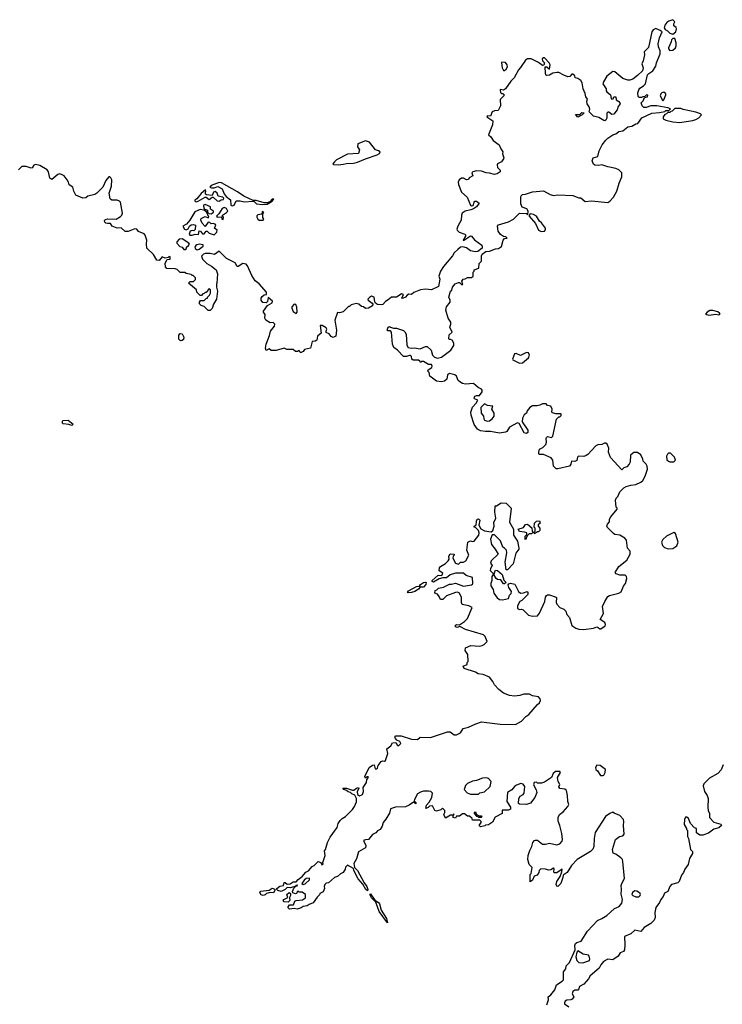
# Model space of a CAD drawing. Extents: x 2106670 to 2323771, y 35271 to 224896.
# Tile 309 of 419: x 2259063 to 2266079, y 125569 to 135407. Entities that reach past the tile are written whole.
import ezdxf

# ---------------------------------------------------------------- set-up
doc = ezdxf.new("R2010")
doc.units = 0

msp = doc.modelspace()

# ---------------------------------------------------------------- linework, layer by layer
at = {"layer": '0CON20XD'}
for points in [[(2265585, 135262.5), (2265614.1, 135285.9), (2265622.5, 135315), (2265619.2, 135329.2), (2265596.4, 135346.4), (2265593.8, 135365), (2265603.3, 135385), (2265585, 135406.7), (2265545, 135393.3), (2265525, 135380), (2265505, 135352.5), (2265497.5, 135325), (2265507.5, 135307.5), (2265532.5, 135295), (2265555, 135272.5), (2265585, 135262.5)], [(2265195, 131082.5), (2265163, 131057), (2265157.5, 130985), (2265150, 130965), (2265125, 130940), (2265095, 130930), (2265075, 130910), (2264963.8, 131033.8), (2264943.3, 131085), (2264947, 131127), (2264930, 131165), (2264917, 131177), (2264903.6, 131176.4), (2264875, 131162.5), (2264835, 131157.5), (2264815, 131147.5), (2264735, 131062.5), (2264718.3, 131051.7), (2264695, 131043.8), (2264643.9, 131046.1), (2264633.3, 131035), (2264625, 131002.5), (2264605, 130993.3), (2264572.5, 130995), (2264567.5, 130965), (2264553.6, 130946.4), (2264435, 130918.8), (2264420.5, 130920.5), (2264393.3, 130945), (2264386, 131006), (2264370, 131030), (2264295, 131063.3), (2264255, 131062.5), (2264248.3, 131068.3), (2264246.7, 131085), (2264254.3, 131115.7), (2264288.2, 131131.8), (2264318.3, 131161.7), (2264323.3, 131185), (2264319.3, 131220.7), (2264325, 131232.5), (2264335, 131242.5), (2264375, 131232.5), (2264386.1, 131243.9), (2264422.5, 131415), (2264445, 131440), (2264455, 131440), (2264468.3, 131451.7), (2264470, 131465), (2264465, 131470), (2264415, 131467.5), (2264385, 131477.5), (2264377.5, 131485), (2264381.2, 131515), (2264366, 131546), (2264335, 131553.3), (2264320, 131570), (2264285, 131570), (2264257.5, 131555), (2264229.7, 131549.7), (2264185, 131547.5), (2264158, 131532), (2264130.9, 131499.1), (2264123.3, 131475), (2264100.2, 131459.8), (2264082.5, 131425), (2264079.2, 131389.2), (2264138.1, 131305), (2264136.2, 131283.8), (2264125, 131271.4), (2264098.9, 131278.9), (2264051.2, 131371.2), (2264035, 131380), (2263953.1, 131336.9), (2263927.5, 131292.5), (2263915, 131284.4), (2263855, 131276.7), (2263765, 131293.5), (2263715, 131290.9), (2263665, 131298.5), (2263635.4, 131315.4), (2263602, 131362), (2263571.1, 131455), (2263568.5, 131485), (2263585.3, 131534.7), (2263621.2, 131575), (2263637.5, 131605), (2263605, 131617.5), (2263600, 131625), (2263606.4, 131643.6), (2263625, 131652.5), (2263655, 131652.5), (2263680.7, 131689.3), (2263682.5, 131705), (2263675, 131716.2), (2263640.8, 131730.8), (2263595, 131772.5), (2263515, 131765.8), (2263485, 131771.2), (2263456.8, 131786.8), (2263442.5, 131802.5), (2263425.8, 131845.8), (2263407, 131857), (2263355, 131871.1), (2263333.3, 131856.7), (2263328, 131815), (2263305, 131796.7), (2263275, 131788.8), (2263224.1, 131794.1), (2263160, 131845), (2263151.7, 131881.7), (2263140, 131895), (2263141.7, 131908.3), (2263178.3, 131931.7), (2263182.5, 131945), (2263175, 131960), (2263145, 131962.5), (2263095, 131990.8), (2263080, 131990), (2263065, 131980), (2263060, 131995), (2263045, 132004.2), (2262992.5, 132005), (2262978.8, 132015), (2262975, 132040), (2262965, 132050), (2262955, 132052.5), (2262925, 132040.8), (2262895, 132042.9), (2262835.4, 132105.4), (2262800.7, 132130.7), (2262784.4, 132165), (2262776.2, 132286.2), (2262765, 132296.7), (2262738.3, 132298.3), (2262732.5, 132305), (2262741.2, 132335), (2262755, 132342.5), (2262765, 132333.3), (2262795, 132323.3), (2262825, 132323.3), (2262895, 132300), (2262909.5, 132289.5), (2262922.5, 132265), (2262930, 132155), (2262942.2, 132132.2), (2262973.2, 132123.2), (2263005, 132127.1), (2263060.9, 132119.1), (2263115, 132142.5), (2263130.5, 132140.5), (2263172, 132105), (2263185, 132053.3), (2263203.8, 132035), (2263235, 132025.8), (2263276.7, 132035), (2263367.5, 132105), (2263397, 132153), (2263396.7, 132175), (2263380, 132205), (2263365, 132212.5), (2263355, 132210), (2263348.3, 132218.3), (2263350.8, 132259.2), (2263382.5, 132285), (2263356.7, 132335), (2263369.2, 132365), (2263367.5, 132385), (2263340, 132425), (2263317.5, 132505), (2263323.9, 132536.1), (2263360, 132585), (2263360, 132605), (2263348.8, 132635), (2263366.4, 132693.6), (2263377.5, 132705), (2263383.3, 132735), (2263411.7, 132768.3), (2263445, 132782.5), (2263455, 132782.5), (2263475, 132762.5), (2263488.3, 132761.7), (2263477.5, 132795), (2263490, 132815), (2263511.7, 132818.3), (2263535, 132832.5), (2263575, 132830), (2263590, 132845), (2263590, 132885), (2263600, 132895), (2263601.7, 132908.3), (2263646.2, 132925), (2263650, 132970), (2263673.3, 132995), (2263673.9, 133046.1), (2263682.5, 133065), (2263718.3, 133091.7), (2263755, 133093.3), (2263815, 133116.7), (2263845, 133120), (2263875, 133140), (2263890, 133205), (2263905, 133220), (2263930, 133225), (2263918.3, 133238.3), (2263895, 133240), (2263865, 133260), (2263842.5, 133295), (2263833.3, 133345), (2263845, 133356.7), (2263945, 133386.7), (2263992.5, 133415), (2264055, 133472.5), (2264125, 133470), (2264138.3, 133461.7), (2264140, 133495), (2264126.4, 133516.4), (2264080, 133535), (2264068.3, 133568.3), (2264067, 133633), (2264071.7, 133648.3), (2264085, 133660), (2264115, 133662.5), (2264182.3, 133687.7), (2264295, 133696), (2264360.5, 133660.5), (2264395, 133651.2), (2264435, 133656.7), (2264585, 133650), (2264645, 133626.7), (2264665, 133626.7), (2264708.8, 133588.8), (2264773.6, 133596.4), (2264935, 133580), (2264955, 133592.5), (2264992.5, 133635), (2265027, 133693), (2265050, 133775), (2265076.7, 133835), (2265076.7, 133875), (2265046.7, 133905), (2265015, 133919.2), (2264935.9, 133935.9), (2264875, 133956.7), (2264845, 133948.8), (2264805, 133953.3), (2264793.9, 133963.9), (2264780, 133995), (2264790, 134025), (2264835, 134040), (2264850, 134095), (2264878, 134155), (2264916, 134204), (2264935.9, 134224.1), (2264985, 134256.7), (2265015, 134266.7), (2265045, 134290), (2265085, 134297.5), (2265135, 134336.2), (2265175, 134343.3), (2265215, 134367.5), (2265235, 134370), (2265275, 134426.7), (2265375, 134473.3), (2265451.7, 134478.3), (2265505, 134490), (2265515, 134500), (2265545, 134500), (2265560, 134515), (2265535, 134527.5), (2265425, 134547.5), (2265365, 134547.5), (2265319.3, 134530.7), (2265295, 134530), (2265277.5, 134545), (2265270, 134575), (2265290, 134595), (2265301.7, 134628.3), (2265332.5, 134635), (2265335, 134652.5), (2265322.5, 134655), (2265305, 134640), (2265285, 134637.5), (2265271.7, 134628.3), (2265248.3, 134628.3), (2265238.3, 134638.3), (2265236.7, 134675), (2265245, 134707.5), (2265255, 134722.5), (2265292.5, 134745), (2265312.5, 134765), (2265333.3, 134855), (2265345, 134870), (2265383.9, 134896.1), (2265416.1, 134943.9), (2265422.5, 134975), (2265457.5, 135065), (2265460, 135095), (2265442.5, 135135), (2265440, 135165), (2265452.5, 135225), (2265477.5, 135285), (2265459.5, 135299.5), (2265415, 135317.1), (2265388.1, 135305), (2265374.4, 135284.4), (2265340.9, 135129.1), (2265299.5, 135085), (2265302.5, 135055), (2265290, 134995), (2265274.2, 134965.8), (2265287.5, 134925), (2265283.3, 134895), (2265232.3, 134847.7), (2265185, 134813.8), (2265155, 134801.2), (2265135, 134801.2), (2265085, 134818), (2265006, 134885), (2264985, 134890), (2264927, 134843), (2264893.3, 134785), (2264887.5, 134765), (2264920, 134715), (2264918.8, 134695), (2264924.3, 134684.3), (2264963.8, 134655), (2264969.7, 134619.7), (2264975, 134614.2), (2264990, 134615), (2264995, 134637.5), (2265015, 134636.7), (2265017.5, 134605), (2265045, 134590), (2265056.2, 134575), (2265058.8, 134565), (2265039.1, 134540.9), (2265027.6, 134505), (2264996.7, 134463.3), (2264975, 134460.5), (2264945, 134484.2), (2264935, 134484), (2264927.1, 134472.9), (2264926.2, 134423.8), (2264915, 134403.8), (2264905, 134396.2), (2264895, 134398), (2264845, 134431.1), (2264794.3, 134444.3), (2264750.8, 134485), (2264756, 134514), (2264750.6, 134535), (2264728.8, 134565), (2264726.4, 134593.6), (2264731.7, 134611.7), (2264716.7, 134635), (2264710.5, 134670.5), (2264688.8, 134715), (2264680.8, 134775), (2264665, 134798.8), (2264637.9, 134817.9), (2264610, 134825), (2264606, 134845), (2264585, 134861.4), (2264575, 134862), (2264555, 134837.5), (2264535, 134836.2), (2264495, 134850.8), (2264447.8, 134877.8), (2264425, 134880), (2264386.1, 134873.9), (2264355, 134853.3), (2264325, 134847.5), (2264317.5, 134855), (2264313.9, 134873.9), (2264310, 134935), (2264327, 134937), (2264355, 134912.5), (2264360, 134955), (2264350, 134975), (2264305, 135025.8), (2264292.5, 135025), (2264278.8, 135015), (2264283.3, 134995), (2264302.5, 134975), (2264298.3, 134951.7), (2264285, 134947.5), (2264245, 134980), (2264170, 135015), (2264135, 135016.7), (2264115, 135002.5), (2264065, 134927.5), (2264042.5, 134905), (2264001.2, 134825), (2263968.3, 134791.7), (2263913.9, 134716.1), (2263895, 134702.5), (2263865, 134710), (2263860, 134705), (2263865, 134680), (2263875, 134670), (2263888.3, 134668.3), (2263900, 134655), (2263897.5, 134645), (2263861.7, 134608.3), (2263863.3, 134546.7), (2263853.6, 134526.4), (2263840.7, 134499.3), (2263805, 134497.1), (2263782, 134485), (2263765.8, 134444.2), (2263733.6, 134446.4), (2263726.7, 134435), (2263786.7, 134395), (2263783.3, 134355), (2263746, 134255), (2263768.8, 134235), (2263790.5, 134200.5), (2263851.8, 134155), (2263866.6, 134116.6), (2263887.5, 134085), (2263884, 134065), (2263896.4, 134026.4), (2263893.3, 134015), (2263875, 133987.5), (2263835, 133967.5), (2263830, 133955), (2263835, 133930), (2263861.7, 133901.7), (2263860, 133885), (2263830, 133865), (2263805, 133861.2), (2263755, 133874), (2263720, 133875), (2263675, 133893.3), (2263625, 133896.7), (2263587.5, 133885), (2263576.7, 133875), (2263587.5, 133845), (2263552.5, 133825), (2263545, 133810), (2263525, 133807.5), (2263495, 133822.5), (2263475, 133822.5), (2263452.5, 133805), (2263442.5, 133785), (2263445, 133760), (2263474.1, 133684.1), (2263530, 133635), (2263565, 133552.5), (2263575, 133546.7), (2263590, 133550), (2263600, 133585), (2263607.7, 133592.3), (2263625, 133592), (2263652.5, 133575), (2263625, 133538), (2263595, 133517.5), (2263568.3, 133508.3)], [(2265555, 135097.5), (2265585, 135102.5), (2265610, 135125), (2265617.5, 135145), (2265617.5, 135175), (2265605, 135220), (2265585, 135220), (2265570, 135205), (2265567.5, 135185), (2265540, 135125), (2265540, 135115), (2265555, 135097.5)], [(2263905, 134900), (2263919.3, 134910.7), (2263932.5, 134935), (2263930, 134955), (2263915, 134978.8), (2263878.3, 134981.7), (2263873.6, 134976.4), (2263880, 134925), (2263895, 134900), (2263905, 134900)], [(2265485, 134597.5), (2265495, 134607.5), (2265516.2, 134655), (2265515.8, 134665.8), (2265495, 134681.2), (2265475, 134676.2), (2265464, 134665), (2265458.8, 134645), (2265485, 134597.5)], [(2264635, 134433.3), (2264611.7, 134458.3), (2264655, 134460), (2264675, 134480), (2264700, 134475), (2264680, 134455), (2264635, 134433.3)], [(2265655, 134380), (2265675, 134383.3), (2265785, 134400), (2265815, 134410), (2265843, 134427), (2265870, 134455), (2265860, 134465), (2265815, 134483.3), (2265688.3, 134508.3), (2265665, 134520), (2265605, 134520), (2265578.3, 134491.7), (2265565, 134490), (2265555, 134480), (2265535, 134480), (2265520, 134465), (2265505, 134460), (2265490, 134435), (2265490, 134415), (2265513.6, 134403.6), (2265585, 134387.5), (2265655, 134380)], [(2262243.6, 133956.4), (2262295, 133963.8), (2262325, 133971.2), (2262397.7, 133972.3), (2262435, 133982), (2262515, 134017.5), (2262632.5, 134055), (2262655, 134070), (2262661.2, 134085), (2262645, 134097.5), (2262616.1, 134106.1), (2262555, 134183.3), (2262515, 134196), (2262438.8, 134165), (2262437.1, 134135), (2262457.5, 134105), (2262445, 134070), (2262335, 134063.3), (2262226.7, 134005), (2262206.7, 133985), (2262190, 133965), (2262198.3, 133958.3), (2262243.6, 133956.4)], [(2263568.3, 133508.3), (2263510, 133495), (2263482.5, 133475), (2263473.3, 133455), (2263470, 133405), (2263436.7, 133345), (2263427.5, 133315), (2263430, 133305), (2263452.5, 133285), (2263507.5, 133265), (2263516.1, 133256.1), (2263516, 133244), (2263492.5, 133205), (2263495, 133200), (2263555, 133241.2), (2263565, 133246.7), (2263573.6, 133243.6), (2263605, 133206.7), (2263677.5, 133155), (2263682.5, 133145), (2263680, 133125), (2263638.7, 133091.3), (2263615, 133086.7), (2263565, 133096.2), (2263525, 133128), (2263487.7, 133137.7), (2263465, 133132.5), (2263438.3, 133111.7), (2263402.5, 133077.5), (2263385, 133048), (2263295, 132940), (2263266.7, 132895), (2263247.5, 132845), (2263257.5, 132815), (2263245, 132742.5), (2263175, 132707.5), (2263115, 132713.3), (2263065, 132706), (2263000, 132680), (2262975, 132662.5), (2262950, 132665), (2262932.5, 132655), (2262916.7, 132633.3), (2262885, 132620), (2262880, 132625), (2262895, 132660), (2262875, 132666.7), (2262861.7, 132658.3), (2262825, 132633.3), (2262775, 132633.3), (2262743.6, 132606.4), (2262715, 132592.5), (2262688.3, 132561.7), (2262675, 132557.5), (2262635, 132561.2), (2262615.7, 132575.7), (2262608, 132588), (2262603.3, 132633.3), (2262575, 132643.1), (2262555, 132632.5), (2262540.8, 132615), (2262541.2, 132605), (2262583.3, 132575), (2262588.8, 132565), (2262586.7, 132546.7), (2262545, 132523.8), (2262515, 132520), (2262497, 132537), (2262475, 132540), (2262450, 132565), (2262425, 132572.5), (2262373, 132557), (2262355, 132540), (2262345, 132540), (2262293.6, 132486.4), (2262255, 132477.5), (2262235, 132480), (2262211.2, 132405), (2262226.7, 132305), (2262220, 132245), (2262195, 132232.5), (2262175, 132240), (2262155, 132266.7), (2262125, 132280), (2262122.5, 132295), (2262131.2, 132315), (2262125, 132327.5), (2262085, 132352.5), (2262065, 132350), (2262072.5, 132275), (2262036.4, 132243.6), (2262030, 132205), (2262015, 132193.3), (2261985, 132192.5), (2261965.6, 132124.4), (2261908.3, 132111.7), (2261895, 132092.5), (2261875, 132080), (2261865, 132080), (2261855, 132100), (2261837.5, 132092.5), (2261817, 132093), (2261792.5, 132112.5), (2261732.3, 132112.3), (2261705, 132123.3), (2261625, 132102.5), (2261575, 132100), (2261555, 132117.5), (2261523, 132103), (2261517.5, 132125), (2261523.3, 132165), (2261559.3, 132250.7), (2261566.2, 132295), (2261607.5, 132345), (2261610, 132365), (2261595, 132380), (2261565, 132377.5), (2261520, 132405), (2261511.2, 132425), (2261515, 132460), (2261496.7, 132485), (2261496.2, 132495), (2261538, 132552), (2261583, 132577), (2261587.5, 132595), (2261545, 132630), (2261537.7, 132592.3), (2261525, 132578), (2261491.1, 132581.1), (2261473.3, 132605), (2261474.5, 132625.5), (2261485, 132641.2), (2261505, 132656.7), (2261528.3, 132661.7), (2261527.5, 132685), (2261455, 132766.7), (2261415, 132797.5), (2261382.3, 132852.3), (2261338.3, 132948.3), (2261325, 132962.5), (2261290.7, 132969.3), (2261245, 132940), (2261235, 132940), (2261216.4, 132976.4), (2261129.3, 133019.3), (2261055, 133092.5), (2261009.3, 133060.7), (2260965, 133070), (2260915, 133070), (2260900, 133065), (2260880, 133045), (2260890, 133015), (2260932.3, 132972.3), (2260980, 132945), (2261025, 132907.5), (2261037.5, 132867.5), (2261032.5, 132775), (2261027.5, 132765), (2261027.5, 132735), (2261037.5, 132695), (2261027, 132613), (2260997.5, 132565), (2260985, 132520), (2260965, 132500), (2260945, 132500), (2260905, 132540), (2260875, 132550), (2260858.3, 132568.3), (2260857.5, 132585), (2260868.3, 132601.7), (2260905, 132600), (2260925, 132620), (2260940, 132625), (2260940, 132635), (2260960, 132655), (2260967.5, 132675), (2260967, 132707), (2260955, 132720), (2260925, 132680), (2260915, 132680), (2260905, 132670), (2260891.7, 132668.3), (2260878.3, 132651.7), (2260865, 132650), (2260833, 132683), (2260828.3, 132708.3), (2260750, 132775), (2260765, 132790), (2260798.3, 132791.7), (2260818.3, 132811.7), (2260818.3, 132828.3), (2260795, 132850), (2260785, 132850), (2260775, 132860), (2260725, 132870), (2260711.7, 132881.7), (2260665, 132880), (2260635, 132910), (2260615, 132917.5), (2260531.7, 132921.7), (2260518.3, 132938.3), (2260517.5, 132975), (2260535, 133010), (2260566.4, 133013.6), (2260566.4, 133036.4), (2260555, 133040), (2260545, 133030), (2260515, 133022.5), (2260485, 133037.5), (2260455, 133000), (2260433.6, 133003.6), (2260399.3, 133059.3), (2260332.5, 133125), (2260328, 133165), (2260331.9, 133205), (2260317.1, 133255), (2260305, 133266.9), (2260250.3, 133290.3), (2260232.5, 133315), (2260211.7, 133318.3), (2260145, 133292), (2260115, 133290.8), (2260075, 133327.5), (2260035, 133322.5), (2259987.5, 133345), (2259969.5, 133369.5), (2259940.7, 133369.3), (2259923.9, 133373.9), (2259913.3, 133385), (2259910.7, 133399.3), (2259919.3, 133410.7), (2259945, 133418), (2260025, 133413.8), (2260070.9, 133439.1), (2260084, 133455), (2260090, 133475), (2260070, 133585), (2260060, 133595), (2260035, 133602.5), (2259985, 133602.5), (2259967.5, 133617.5), (2259956.7, 133675), (2259980.8, 133745), (2259982, 133805), (2259975, 133827.5), (2259965, 133837.5), (2259955, 133836.7), (2259925, 133800), (2259895, 133733.3), (2259835, 133672.5), (2259815, 133660), (2259745, 133642.5), (2259725, 133627.5), (2259695, 133624.2), (2259622.5, 133655), (2259602.5, 133695), (2259592.5, 133735), (2259557, 133757), (2259550, 133785), (2259537.5, 133805), (2259506.7, 133845), (2259487.7, 133857.7), (2259465, 133866.2), (2259445, 133858.8), (2259385, 133810), (2259365, 133822.5), (2259350, 133885), (2259336.7, 133905), (2259265, 133948.8), (2259220.7, 133959.3), (2259205, 133953.3), (2259186.7, 133925), (2259177.5, 133922.5), (2259128.3, 133938.3), (2259085, 133940), (2259052, 133905)], [(2260825, 133587.5), (2260847, 133593), (2260915, 133632.5), (2260925, 133632.5), (2260955, 133611.2), (2260985, 133632.5), (2260995, 133633.3), (2261035, 133596.7), (2261055, 133593.3), (2261075, 133606.2), (2261099.3, 133610.7), (2261102.5, 133625), (2261092.5, 133635), (2261046.7, 133645), (2261036.2, 133675), (2261015, 133688.8), (2260997.5, 133685), (2260985, 133650), (2260928.3, 133658.3), (2260920, 133665), (2260917.5, 133685), (2260922.5, 133695), (2260917.5, 133707.5), (2260875, 133668.8), (2260832.7, 133617.3), (2260813.3, 133605), (2260812.5, 133595), (2260825, 133587.5)], [(2261185, 133546.7), (2261205, 133553.3), (2261225, 133597.5), (2261266.1, 133596.1), (2261305, 133586.7), (2261393, 133593), (2261405, 133590), (2261427, 133567), (2261485, 133560), (2261535, 133562.5), (2261585, 133593.3), (2261600, 133615), (2261585, 133612.5), (2261561.7, 133588.3), (2261533, 133577), (2261503, 133577), (2261425, 133598.8), (2261395, 133600), (2261303, 133643), (2261237, 133687), (2261077.3, 133777.3), (2261055, 133781.4), (2260975, 133748.8), (2260963.3, 133733.3), (2260977, 133727), (2261005, 133726.7), (2261040.7, 133740.7), (2261085, 133716.7), (2261106.4, 133666.4), (2261125, 133640), (2261167, 133607), (2261172.5, 133555), (2261185, 133546.7)], [(2260785, 133252.5), (2260815, 133263.3), (2260848.3, 133261.7), (2260855, 133297.5), (2260870, 133295), (2260888.3, 133268.3), (2260905, 133267.5), (2260925, 133292.5), (2260935, 133293.3), (2260955, 133272.5), (2261005, 133257.5), (2261033.3, 133285), (2261033.6, 133303.6), (2261010, 133325), (2261022.5, 133355), (2261015, 133362.5), (2260995, 133370), (2260975, 133367.5), (2260960.7, 133380.7), (2260945, 133383.3), (2260915, 133340), (2260885, 133372.5), (2260870.8, 133405), (2260875, 133420), (2260915, 133440), (2260945, 133427.5), (2260952.5, 133435), (2260928.3, 133488.3), (2260903.3, 133503.3), (2260865, 133510), (2260812.5, 133487.5), (2260763.3, 133405), (2260727.7, 133362.3), (2260692.5, 133345), (2260707.5, 133315), (2260725, 133306.7), (2260743.9, 133316.1), (2260760, 133345), (2260775, 133356.7), (2260795, 133360), (2260820, 133355), (2260815, 133310), (2260801.7, 133298.3), (2260785, 133300), (2260766.7, 133293.3), (2260758.8, 133275), (2260756.2, 133265), (2260763.8, 133255), (2260785, 133252.5)], [(2260975, 133468), (2260985, 133473.8), (2261000, 133485), (2261000, 133495), (2260970, 133515), (2260968.3, 133538.3), (2260915, 133560), (2260900, 133555), (2260903, 133523), (2260912.5, 133512.5), (2260940, 133505), (2260940, 133485), (2260951.2, 133471.2), (2260975, 133468)], [(2261095, 133410), (2261100, 133435), (2261090, 133445), (2261090, 133455), (2261129.3, 133480.7), (2261140, 133495), (2261129.3, 133519.3), (2261105, 133528.8), (2261085, 133520), (2261053, 133467), (2261030, 133445), (2261035, 133432.5), (2261078.3, 133438.3), (2261083, 133413), (2261095, 133410)], [(2261495, 133402.5), (2261500, 133415), (2261490.7, 133430.7), (2261490, 133465), (2261500, 133485), (2261485, 133490), (2261480, 133465), (2261442, 133458), (2261432.3, 133447.7), (2261432.5, 133435), (2261441.2, 133415), (2261454.1, 133404.1), (2261495, 133402.5)], [(2264270.7, 133290.7), (2264305, 133293.3), (2264313, 133307), (2264312.5, 133325), (2264275, 133377.5), (2264253.6, 133393.6), (2264223, 133443), (2264195, 133460), (2264161.7, 133468.3), (2264150, 133455), (2264150, 133445), (2264215, 133370), (2264242.5, 133305), (2264270.7, 133290.7)], [(2260715, 133110), (2260728.3, 133121.7), (2260730, 133135), (2260750, 133150), (2260757.5, 133165), (2260752.5, 133175), (2260685, 133215.6), (2260655.5, 133214.5), (2260631.7, 133188.3), (2260633.3, 133175), (2260660.7, 133140.7), (2260685, 133132.5), (2260701.7, 133111.7), (2260715, 133110)], [(2260835, 133107.5), (2260855, 133112.5), (2260895, 133142.5), (2260895, 133157.5), (2260855, 133163.3), (2260831.2, 133158.8), (2260820.7, 133149.3), (2260812.5, 133135), (2260815, 133120), (2260835, 133107.5)], [(2261825, 132470), (2261833.9, 132486.1), (2261831.9, 132535), (2261819.7, 132559.7), (2261805, 132563.8), (2261780.9, 132539.1), (2261780, 132525), (2261795, 132491.2), (2261825, 132470)], [(2265945, 132454), (2266015, 132463.8), (2266045, 132457.5), (2266056.7, 132465), (2266052.5, 132475), (2266035, 132486.7), (2265985, 132502.5), (2265955, 132502.5), (2265927.5, 132485), (2265912.5, 132465), (2265945, 132454)], [(2260668.3, 132198.3), (2260652.5, 132215), (2260653.3, 132255), (2260665, 132272.5), (2260685, 132267.5), (2260703.3, 132235), (2260698.3, 132211.7), (2260685, 132200), (2260668.3, 132198.3)], [(2264055, 131976), (2264085, 131978.8), (2264145, 132026.7), (2264152.5, 132055), (2264145, 132077.5), (2264125, 132080), (2264065, 132050), (2264021.7, 132071.7), (2264005, 132067.5), (2263982.5, 132015), (2263987, 132007), (2264055, 131976)], [(2263735, 131395.8), (2263755, 131400), (2263782.1, 131417.9), (2263800.8, 131445), (2263800, 131475), (2263778.8, 131515), (2263786.7, 131545), (2263735, 131551.4), (2263705, 131568.8), (2263667.8, 131532.2), (2263671.9, 131475), (2263694.2, 131445), (2263697.7, 131417.7), (2263705.8, 131405.8), (2263735, 131395.8)], [(2259585, 131352.5), (2259555, 131362.5), (2259498.3, 131368.3), (2259491.1, 131375), (2259490, 131395), (2259498.1, 131401.9), (2259546.8, 131406.8), (2259596.2, 131365), (2259585, 131352.5)], [(2263395, 127460), (2263400, 127465), (2263395, 127470), (2263390, 127460), (2263365, 127460), (2263315, 127430), (2263300, 127465), (2263307.5, 127485), (2263307, 127507), (2263285, 127530), (2263267, 127513), (2263225, 127500), (2263207, 127507), (2263185, 127552.5), (2263155, 127550), (2263142.5, 127535), (2263120, 127525), (2263125, 127557.5), (2263151.7, 127588.3), (2263179.2, 127635), (2263185, 127680), (2263167.5, 127695), (2263145, 127700), (2263095, 127698.8), (2263065, 127690), (2263035, 127673.3), (2263004.2, 127615), (2263003.6, 127603.6), (2263018.8, 127585), (2263018.3, 127571.7), (2262995, 127587.5), (2262952.5, 127557.5), (2262915, 127542), (2262815, 127540), (2262766.7, 127523.3), (2262755, 127480), (2262720.7, 127419.3), (2262691.4, 127385), (2262682.1, 127347.9), (2262663.8, 127316.2), (2262635, 127303.8), (2262618, 127282), (2262585, 127266), (2262545.5, 127214.5), (2262515, 127213.8), (2262496.7, 127205), (2262520, 127155), (2262515.9, 127134.1), (2262446.2, 127093.8), (2262425, 127022.5), (2262401.2, 126975), (2262406, 126935), (2262436.4, 126906.4), (2262502.8, 126782.8), (2262530.9, 126745), (2262540, 126715), (2262536.1, 126703.9), (2262520.6, 126715), (2262488.8, 126768.8), (2262443.6, 126823.6), (2262400, 126905), (2262396.1, 126926.1), (2262335, 126960), (2262315, 126940), (2262311.7, 126918.3), (2262293, 126887), (2262265, 126873.3), (2262235, 126846.7), (2262207.5, 126835), (2262148.3, 126781.7), (2262125, 126780), (2262110, 126765), (2262103.3, 126745), (2262107.5, 126725), (2262095, 126692.5), (2262060, 126675), (2262058.3, 126661.7), (2262035, 126640), (2261995, 126582.5), (2261953.3, 126566.7), (2261935, 126552.5), (2261895, 126546.7), (2261875, 126533.3), (2261835, 126520), (2261805, 126527.5), (2261758.3, 126518.3), (2261740, 126535), (2261757.5, 126562.5), (2261796.4, 126563.6), (2261811.7, 126598.3), (2261823, 126607), (2261886.1, 126613.9), (2261917, 126633), (2261917, 126667), (2261885, 126690), (2261855, 126690), (2261845, 126700), (2261835, 126697.5), (2261829.3, 126680.7), (2261816.7, 126673.3), (2261791.2, 126681.2), (2261786.7, 126695), (2261801.2, 126728.8), (2261820, 126750), (2261840, 126755), (2261835, 126760), (2261820, 126755), (2261820, 126750), (2261765.8, 126734.2), (2261734.1, 126735.9), (2261715, 126715.8), (2261675, 126697.5), (2261642.5, 126705), (2261632.5, 126715), (2261632.5, 126725), (2261661.7, 126748.3), (2261697.5, 126755), (2261705, 126787.5), (2261715, 126787.5), (2261735, 126770), (2261765, 126772), (2261795, 126793.8), (2261825, 126792.5), (2261843.1, 126816.9), (2261882.5, 126845), (2261921.5, 126888.5), (2261948, 126902), (2261982.5, 126945), (2262005, 126957.5), (2262043, 126997), (2262070, 126985), (2262081.7, 126961.7), (2262095, 126970), (2262090, 126985), (2262112.5, 127055), (2262108.3, 127101.7), (2262117.5, 127115), (2262137.5, 127185), (2262165, 127240), (2262232.5, 127335), (2262243.3, 127375), (2262263.8, 127405), (2262282.5, 127425), (2262316.7, 127445), (2262385.9, 127514.1), (2262406.7, 127545), (2262426.4, 127593.6), (2262427, 127627), (2262409.3, 127659.3), (2262381.4, 127671.4), (2262365, 127686.2), (2262342, 127692), (2262326.2, 127706.2), (2262300, 127715), (2262290, 127730), (2262325, 127730), (2262385, 127707.1), (2262398.8, 127708.8), (2262425, 127730), (2262445, 127736.7), (2262451.2, 127725), (2262434.2, 127695.8), (2262436.4, 127666.4), (2262455, 127653.3), (2262486.7, 127665), (2262497.5, 127695), (2262493.8, 127735), (2262526.2, 127783.8), (2262530, 127815), (2262547.5, 127835), (2262541.7, 127841.7), (2262528.3, 127841.7), (2262515, 127830), (2262510, 127845), (2262552.5, 127935), (2262585, 127960), (2262602.5, 127962.5), (2262611.7, 127921.7), (2262625, 127922.5), (2262635, 127930), (2262643.9, 127956.1), (2262674.1, 127995.9), (2262685, 128002.5), (2262705, 128000), (2262717.5, 128005), (2262738.8, 128075), (2262728.3, 128121.7), (2262769.3, 128150.7), (2262785, 128180), (2262820, 128185), (2262835, 128153.3), (2262850, 128155), (2262870, 128175), (2262857.5, 128195), (2262828.6, 128208.6), (2262814.2, 128224.2), (2262810.5, 128239.5), (2262818, 128252), (2262870.9, 128250.9), (2262975, 128218.8), (2263036.7, 128213.3), (2263063, 128237), (2263165.9, 128234.1), (2263335, 128292.5), (2263361.7, 128291.7), (2263403, 128263), (2263425, 128262.5), (2263465, 128280), (2263490, 128325), (2263545, 128336.7), (2263618.3, 128371.7), (2263675, 128390), (2263859.5, 128369.5), (2264015, 128364), (2264075, 128398.8), (2264116.7, 128445), (2264146.7, 128465), (2264234.1, 128565.9), (2264255, 128582.5), (2264262.5, 128605), (2264261.7, 128621.7), (2264245, 128640), (2264185, 128652.5), (2264155, 128667.5), (2264097, 128667), (2264056.1, 128653.9), (2264005, 128648.8), (2263955, 128653.8), (2263895, 128676.7), (2263847.5, 128715), (2263805, 128760), (2263787.5, 128795), (2263755, 128836.7), (2263692.5, 128865), (2263640.6, 128870.6), (2263615, 128886.5), (2263502.7, 128922.7), (2263491.7, 128948.3), (2263530, 128965), (2263530, 128985), (2263540, 128995), (2263537.5, 129065), (2263513, 129103), (2263515, 129130), (2263567, 129153), (2263655, 129147.5), (2263680, 129155), (2263700, 129165), (2263730, 129195), (2263710, 129245), (2263695, 129260), (2263515, 129312.5), (2263465, 129340), (2263455, 129342.5), (2263435, 129333.3), (2263415, 129340), (2263415, 129356.7), (2263426.4, 129363.6), (2263455, 129360), (2263505, 129393.3), (2263535.8, 129424.2), (2263580, 129535), (2263549.3, 129549.3), (2263482.5, 129565), (2263473.3, 129585), (2263473.8, 129635), (2263455, 129676.7), (2263435, 129686.7), (2263415, 129683.3), (2263325, 129648.8), (2263287, 129613), (2263265, 129612.5), (2263252.5, 129645), (2263236.4, 129666.4), (2263208.3, 129678.3), (2263212.5, 129705), (2263228.8, 129711.2), (2263245, 129727.5), (2263294.1, 129735.9), (2263355, 129768), (2263375, 129766), (2263415, 129777.5), (2263495, 129746.2), (2263575, 129760), (2263583.9, 129766.1), (2263588, 129775), (2263583.9, 129833.9), (2263522.6, 129852.6), (2263495, 129875.6), (2263415, 129875.5), (2263360.3, 129859.7), (2263325, 129830.5), (2263289.2, 129830.8), (2263251.2, 129818.8), (2263195, 129786.7), (2263182.7, 129792.7), (2263183.3, 129805), (2263241.7, 129858.3), (2263277.5, 129855), (2263287.5, 129877.5), (2263251.7, 129901.7), (2263255, 129930), (2263265, 129942.5), (2263315.8, 129974.2), (2263340.5, 129999.5), (2263350, 130015), (2263347.5, 130045), (2263361.7, 130068.3), (2263400, 130065), (2263402.5, 130055), (2263392.5, 130045), (2263386.7, 130025), (2263416.2, 129976.2), (2263445, 129966.7), (2263465, 129986.2), (2263495, 129988), (2263519.2, 130000.8), (2263546.4, 130056.4), (2263527.5, 130105), (2263537.5, 130185), (2263565, 130198.8), (2263585, 130192.5), (2263602.3, 130197.7), (2263648.8, 130255), (2263650.7, 130280.7), (2263643.6, 130303.6), (2263615, 130332.5), (2263600, 130335), (2263600, 130345), (2263620, 130355), (2263623.3, 130395), (2263632.5, 130415), (2263645, 130420), (2263657, 130407), (2263647.5, 130355), (2263668.3, 130318.3), (2263705, 130300), (2263771.7, 130288.3), (2263787, 130303), (2263800, 130345), (2263798.3, 130381.7), (2263817.5, 130425), (2263807.5, 130485), (2263810, 130550), (2263825, 130550), (2263871.7, 130578.3), (2263920, 130575), (2263970, 130525), (2263967.5, 130495), (2263952.5, 130385), (2263992.5, 130315), (2263992.5, 130255), (2264032.5, 130195), (2264046.7, 130125), (2264046.7, 130115), (2264016.7, 130075), (2263990.7, 129969.3), (2263935, 129910), (2263921.7, 129911.7), (2263910, 129985), (2263928.8, 130081.2), (2263922.9, 130105), (2263905, 130126.2), (2263886.4, 130136.4), (2263865, 130200), (2263805, 130260), (2263780.5, 130259.5), (2263764.2, 130215), (2263774.3, 130164.3), (2263812.5, 130115), (2263840, 130065), (2263771.2, 129998.8), (2263763.8, 129975), (2263780, 129955), (2263762.9, 129925), (2263761.9, 129905), (2263790, 129875), (2263792.5, 129865), (2263778, 129842), (2263777.1, 129805), (2263767, 129773), (2263768.6, 129748.6), (2263789.5, 129715), (2263796.8, 129676.8), (2263830.3, 129630.3), (2263854.7, 129614.7), (2263885, 129609.5), (2263942.5, 129625), (2263954.5, 129655.5), (2263970.8, 129675), (2263973.1, 129695), (2263948.1, 129735), (2263941.2, 129758.8), (2263948.8, 129771.2), (2263963.8, 129776.2), (2264007.7, 129767.7), (2264043.8, 129695), (2264065, 129676.2), (2264095, 129680), (2264130, 129695), (2264137.5, 129685), (2264136.1, 129663.9), (2264077.5, 129605), (2264056.4, 129593.6), (2264035, 129550), (2264032.5, 129525), (2264055, 129512.5), (2264075, 129517.5), (2264090.7, 129510.7), (2264145, 129456.7), (2264185, 129447.5), (2264235, 129450), (2264255, 129477.5), (2264305.7, 129594.3), (2264312.3, 129637.7), (2264325, 129652.5), (2264335, 129660), (2264355, 129660), (2264410.7, 129640.7), (2264422.5, 129632.5), (2264420, 129585), (2264426.4, 129566.4), (2264455, 129532.5), (2264495, 129517.5), (2264516.1, 129496.1), (2264527.5, 129465), (2264553.3, 129435), (2264577.5, 129355), (2264615, 129326.7), (2264645, 129316.7), (2264697, 129313), (2264793, 129327), (2264825, 129340), (2264840, 129335), (2264855, 129320), (2264865, 129320), (2264907.8, 129352.2), (2264911.4, 129365), (2264904.4, 129384.4), (2264860, 129415), (2264892.5, 129475), (2264883.3, 129545), (2264905, 129592.5), (2264937.5, 129645), (2264952.5, 129655), (2265045, 129677.5), (2265068.5, 129691.5), (2265093, 129747), (2265113.8, 129775), (2265127.1, 129825), (2265123.8, 129845), (2265108.3, 129858.3), (2265055.9, 129855.9), (2265019.3, 129869.3), (2265007.5, 129885), (2265045, 129942.5), (2265125, 130007.5), (2265157.5, 130065), (2265157.5, 130095), (2265132.5, 130125), (2265122.5, 130205), (2265105, 130227.5), (2265056.1, 130256.1), (2265005, 130263.3), (2264991.7, 130271.7), (2264930, 130335), (2264927.5, 130345), (2264932.5, 130365), (2264951.7, 130388.3), (2264953, 130417), (2264965, 130440), (2265030, 130515), (2265030, 130525), (2265020, 130535), (2265012.5, 130605), (2265020, 130625), (2265037, 130643), (2265055, 130690), (2265095, 130730), (2265118.3, 130741.7), (2265165, 130757.5), (2265216.4, 130763.6), (2265265, 130786.7), (2265285, 130802.5), (2265310, 130845), (2265332.5, 130915), (2265327.5, 130945), (2265317.5, 130965), (2265290, 130995), (2265287, 131017), (2265265, 131060), (2265231.7, 131081.7), (2265195, 131082.5)], [(2265595, 130990), (2265610, 131005), (2265600, 131035), (2265560, 131075), (2265543, 131077), (2265530, 131065), (2265523, 131047), (2265525, 131010), (2265540, 130995), (2265555, 130990), (2265595, 130990)], [(2264115, 130210), (2264110, 130215), (2264110, 130245), (2264128.3, 130261.7), (2264128.3, 130278.3), (2264105, 130287.5), (2264055, 130292.5), (2264040, 130315), (2264095, 130332.5), (2264115, 130362.5), (2264135, 130367.5), (2264178.3, 130328.3), (2264180, 130295), (2264190, 130285), (2264175, 130270), (2264151.7, 130268.3), (2264131.7, 130248.3), (2264115, 130210)], [(2264205, 130270), (2264200, 130285), (2264210, 130295), (2264210, 130325), (2264200, 130335), (2264202.5, 130375), (2264225, 130397.5), (2264255, 130400), (2264260, 130375), (2264241.7, 130358.3), (2264240, 130345), (2264257, 130327), (2264257, 130303), (2264245, 130290), (2264235, 130290), (2264205, 130270)], [(2265538.3, 130118.3), (2265585, 130122.5), (2265625, 130150), (2265637.5, 130185), (2265611.7, 130271.7), (2265595, 130282.5), (2265522.7, 130247.3), (2265485, 130212.5), (2265472.5, 130185), (2265483, 130153), (2265503, 130133), (2265538.3, 130118.3)], [(2263905, 129770), (2263895, 129770), (2263868.8, 129808.8), (2263835, 129814.3), (2263820, 129825), (2263797.5, 129865), (2263815, 129907.5), (2263835, 129903.3), (2263880, 129865), (2263898.3, 129808.3), (2263920, 129785), (2263905, 129770)], [(2262941.4, 129681.4), (2262936.7, 129685), (2262945, 129699.2), (2263025, 129744), (2263055, 129747.5), (2263066.7, 129765), (2263095, 129782), (2263115, 129787.5), (2263122.5, 129782.5), (2263118.8, 129765), (2263095, 129737.1), (2263061.7, 129738.3), (2263045, 129718), (2263007.8, 129692.2), (2262975, 129682), (2262941.4, 129681.4)], [(2264327.5, 125565), (2264342.5, 125615), (2264340, 125645), (2264366.4, 125663.6), (2264407.9, 125712.1), (2264424.3, 125765), (2264480.6, 125799.4), (2264492.5, 125815), (2264494, 125895), (2264516.2, 125925), (2264518.8, 125955), (2264552.4, 125987.6), (2264610, 126115), (2264608, 126155), (2264614.6, 126175.4), (2264625, 126185.8), (2264669.3, 126200.7), (2264731.2, 126298.8), (2264833.3, 126405), (2264877.5, 126425), (2264925, 126457.5), (2265002.7, 126527.3), (2265050, 126545), (2265075, 126580), (2265082.5, 126615), (2265068.3, 126668.3), (2265073.8, 126715), (2265070, 126755), (2265075, 126776.7), (2265100.8, 126825), (2265086, 126995), (2265081.2, 127015), (2265065, 127033.3), (2265015, 127070), (2264990, 127080), (2264982.5, 127115), (2265013.9, 127216.1), (2265053.9, 127246.1), (2265085, 127253.3), (2265099.5, 127270.5), (2265091.4, 127355), (2265095.7, 127395.7), (2265091.2, 127415), (2265055.9, 127455.9), (2264998.3, 127478.3), (2264985, 127490), (2264955, 127476.2), (2264913.3, 127445), (2264809.2, 127285), (2264798.8, 127225), (2264797.5, 127145), (2264785, 127120), (2264763, 127097), (2264628, 127015), (2264572.5, 126955), (2264530.6, 126885), (2264491.2, 126858.8), (2264486, 126836), (2264468, 126775), (2264435, 126747.5), (2264428.3, 126748.3), (2264420, 126765), (2264426.2, 126795), (2264460, 126845), (2264476.4, 126893.6), (2264478.3, 126918.3), (2264425, 126882.5), (2264405, 126882.5), (2264398.3, 126888.3), (2264400, 126925), (2264395, 126930), (2264367, 126913), (2264345, 126910), (2264315, 126920), (2264268.3, 126921.7), (2264250, 126905), (2264247.5, 126885), (2264229.3, 126860.7), (2264201.7, 126848.3), (2264185, 126810), (2264161.7, 126791.7), (2264160, 126865), (2264170, 126875), (2264180, 126935), (2264150, 126965), (2264137.5, 127015), (2264140, 127055), (2264156.7, 127105), (2264177.5, 127145), (2264186.7, 127185), (2264202.5, 127205), (2264215, 127210), (2264235, 127207.5), (2264285, 127167.5), (2264315, 127167.5), (2264355, 127177.5), (2264425, 127163.3), (2264455, 127171.2), (2264479.5, 127200.5), (2264483.3, 127215), (2264477.5, 127275), (2264457.5, 127355), (2264438.3, 127398.3), (2264440, 127435), (2264453.3, 127465), (2264488.5, 127491.5), (2264537.1, 127545), (2264546.8, 127565), (2264537.1, 127595), (2264533.8, 127655), (2264522.5, 127705), (2264507, 127717), (2264455, 127726), (2264447.7, 127742.3), (2264456.2, 127765), (2264438.6, 127795), (2264434.5, 127835.5), (2264462, 127885), (2264455, 127895.7), (2264414.6, 127895.4), (2264390, 127875), (2264372.5, 127835), (2264305, 127790), (2264275, 127777.5), (2264235, 127780), (2264225, 127790), (2264200, 127785), (2264193, 127763), (2264221.7, 127711.7), (2264227.5, 127685), (2264206, 127635), (2264165, 127580), (2264125, 127566.2), (2264055, 127567.5), (2264042.5, 127575), (2264047.5, 127625), (2264060.7, 127649.3), (2264090, 127665), (2264101.7, 127678.3), (2264107.5, 127745), (2264089.3, 127769.3), (2264066.4, 127776.4), (2264025, 127760), (2264002.5, 127745), (2263976.4, 127713.6), (2263932.5, 127685), (2263927, 127597), (2263965, 127540), (2263965, 127520), (2263945, 127510), (2263881.7, 127508.3), (2263880, 127475), (2263811.2, 127438.8), (2263785, 127387.5), (2263745, 127362.5), (2263715, 127360), (2263707, 127353), (2263663, 127343), (2263652.5, 127355), (2263670, 127385), (2263670, 127395), (2263658.3, 127408.3), (2263585, 127410), (2263580, 127425), (2263555, 127450), (2263535, 127450), (2263505, 127472.5), (2263485, 127472.5), (2263455, 127450), (2263425, 127450), (2263415, 127430), (2263390, 127435), (2263390, 127460), (2263395, 127460)], [(2266088.3, 127961.7), (2266068.3, 127911.7), (2266035, 127876.7), (2265950.5, 127829.5), (2265895, 127772.5), (2265887, 127753), (2265900, 127695), (2265927.5, 127655), (2265936.4, 127626.4), (2265933.3, 127535), (2265937.5, 127505), (2265952.5, 127475), (2265952.5, 127435), (2265995, 127390), (2266065, 127367.5), (2266070, 127355), (2266045, 127332.5), (2265995, 127320), (2265941.7, 127278.3), (2265885, 127260), (2265855, 127260), (2265821.7, 127281.7), (2265820, 127325), (2265801.7, 127331.7), (2265760, 127375), (2265740, 127425), (2265725, 127440), (2265711.7, 127438.3), (2265700, 127415), (2265697.5, 127365), (2265720, 127325), (2265720, 127315), (2265730, 127305), (2265730, 127245), (2265740, 127225), (2265760, 127115), (2265780, 127095), (2265780, 127075), (2265752.5, 127025), (2265737.5, 126965), (2265705, 126920), (2265692.5, 126885), (2265671.7, 126858.3), (2265647.5, 126795), (2265635.9, 126784.1), (2265573.2, 126766.8), (2265556.2, 126745), (2265535, 126697.5), (2265501.7, 126678.3), (2265486.7, 126645), (2265463.9, 126616.1), (2265453.3, 126585), (2265416.7, 126535), (2265406.2, 126485), (2265407.5, 126435), (2265399.3, 126410.7), (2265363.6, 126376.4), (2265297.5, 126335), (2265266.7, 126295), (2265205, 126308.5), (2265165.8, 126274.2), (2265103.8, 126246.2), (2265105.4, 126164.6), (2265101.2, 126115), (2265093, 126097), (2265060, 126085), (2265040, 126050), (2264985, 126012.5), (2264935, 126018.8), (2264894.1, 125995.9), (2264865, 125963.8), (2264850.8, 125929.2), (2264760, 125855), (2264743.8, 125825), (2264695, 125770), (2264653.6, 125746.4), (2264647, 125723), (2264635, 125710), (2264605, 125710), (2264585, 125697.5), (2264580, 125675), (2264596.7, 125645), (2264579.5, 125620.5), (2264565.9, 125614.1), (2264525, 125611.9), (2264509.6, 125600.4), (2264502.5, 125585), (2264504.7, 125574.7), (2264545.5, 125545.5)], [(2264885, 127853.8), (2264895, 127860), (2264908.8, 127885), (2264912.5, 127915), (2264860, 127955), (2264825, 127960), (2264812.5, 127935), (2264817.5, 127915), (2264833, 127903), (2264864.1, 127854.1), (2264885, 127853.8)], [(2263565, 127667.5), (2263645, 127670), (2263658.3, 127681.7), (2263705, 127693.3), (2263760, 127745), (2263770, 127795), (2263745, 127823.8), (2263725, 127831.2), (2263685, 127827.5), (2263625, 127803.8), (2263585, 127798), (2263534.3, 127775.7), (2263513.3, 127755), (2263500, 127715), (2263531.7, 127681.7), (2263565, 127667.5)], [(2263675, 127440), (2263680, 127445), (2263675, 127450), (2263655, 127450), (2263631.7, 127461.7), (2263620, 127475), (2263620, 127485), (2263600, 127485), (2263600, 127475), (2263625, 127450), (2263635, 127450), (2263645, 127440), (2263675, 127440)], [(2261895, 126767.5), (2261915, 126772.5), (2261958.3, 126811.7), (2261958.3, 126828.3), (2261925, 126826), (2261905, 126810), (2261880, 126775), (2261895, 126767.5)], [(2261495, 126656.7), (2261473.4, 126663.4), (2261460, 126685), (2261469.8, 126700.2), (2261555, 126708.8), (2261585, 126728.6), (2261610.7, 126720.7), (2261612.5, 126705), (2261596.7, 126683.3), (2261565, 126686.2), (2261527.5, 126675), (2261515, 126662.5), (2261495, 126656.7)], [(2261745, 126590), (2261702.5, 126592.5), (2261692.5, 126605), (2261700, 126615), (2261740, 126635), (2261730, 126665), (2261755, 126687.5), (2261767.5, 126677.5), (2261768.8, 126655), (2261757.5, 126635), (2261760, 126605), (2261745, 126590)], [(2262735, 126382.5), (2262652.7, 126495), (2262618.1, 126588.1), (2262575, 126632.5), (2262560, 126665), (2262565, 126673.3), (2262609.3, 126609.3), (2262645, 126585.6), (2262655, 126572), (2262671.2, 126511.2), (2262725.5, 126425), (2262735, 126382.5)], [(2265215, 126642.5), (2265245, 126643.8), (2265260, 126655), (2265263.3, 126665), (2265260, 126675), (2265240.5, 126690.5), (2265225, 126700), (2265205, 126701.2), (2265183.8, 126685), (2265176.7, 126665), (2265186.7, 126655), (2265215, 126642.5)], [(2264685, 125984.2), (2264753.3, 126006.7), (2264757, 126023), (2264749.5, 126049.5), (2264741.2, 126061.2), (2264690.5, 126070.5), (2264635, 126102.5), (2264625, 126090), (2264617.5, 126045), (2264626.4, 126006.4), (2264645, 125985.8), (2264685, 125984.2)]]:
    msp.add_lwpolyline(points, dxfattribs=at)

doc.saveas('drawing.dxf')
